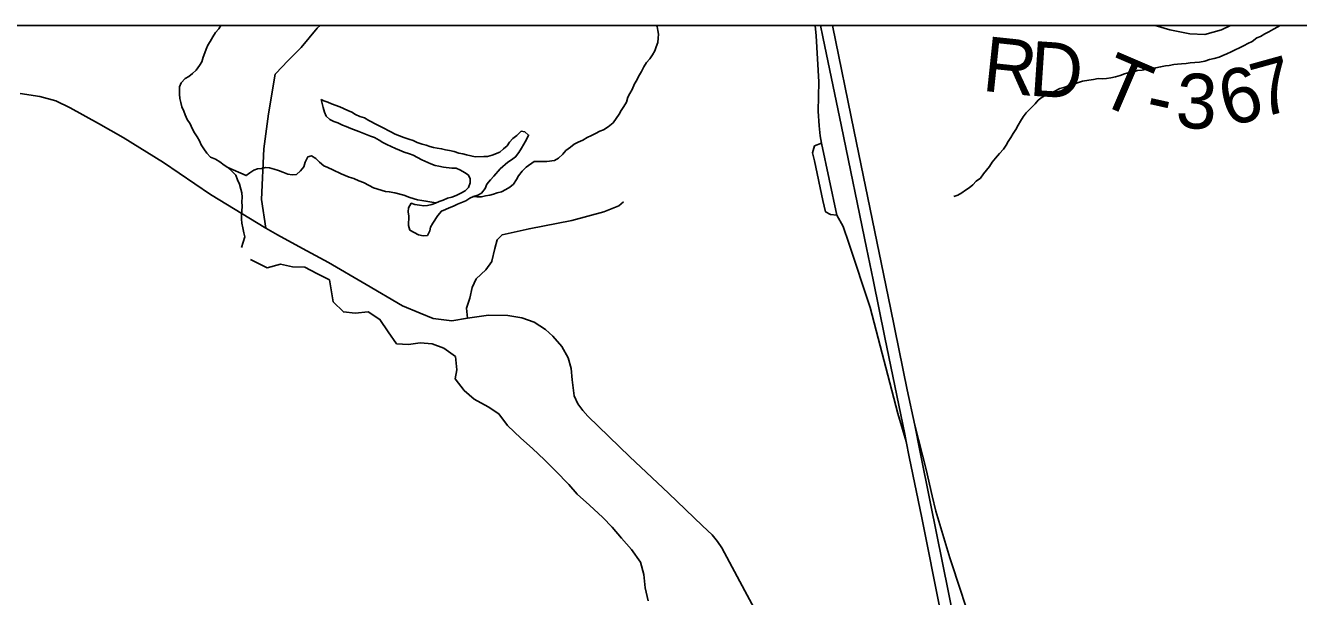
# Model space of a CAD drawing. Extents: x -20.2 to 34, y 0 to 22.
# Drawn here: x 4.435 to 5.753, y 20.309 to 20.9 of the extents above; entities that cross this region are included whole.
import ezdxf

# ---------------------------------------------------------------- set-up
doc = ezdxf.new("R2010")
doc.units = 0
for name, color, linetype in [('Default', 7, 'Continuous'), ('GM_X_County_Road', 7, 'Continuous'), ('GM_X_Interchange_Ramps', 7, 'Continuous'), ('GM_X_Minor_River', 7, 'Continuous'), ('GM_X_Township_Road', 7, 'Continuous'), ('GM_X_Township_Road_Text', 7, 'Continuous'), ('GM_X_US_Route', 7, 'Continuous'), ('SH_Cut_Line', 7, 'Continuous')]:
    doc.layers.add(name, color=color, linetype=linetype)

msp = doc.modelspace()

# ---------------------------------------------------------------- linework, layer by layer
at = {"layer": 'Default'}
msp.add_lwpolyline([(8.1508, 20.9), (2.1, 20.9), (2.1, 19.2514), (2.9253, 19.1951), (4.084, 19.1299), (4.129, 19.1285), (4.5, 19.1063), (4.5753, 19.1032), (5.0716, 19.0751), (5.6168, 19.0426), (5.628, 19.0419), (5.9006, 19.026), (6.5332, 18.9927), (7.3871, 18.9465), (7.5395, 18.9382), (7.8072, 18.9199), (8.043, 18.9097), (8.0485, 19.0914), (8.0709, 19.4522), (8.1316, 20.5548)], close=True, dxfattribs=at)
at = {"layer": 'GM_X_County_Road'}
msp.add_lwpolyline([(4.4294, 20.8295), (4.4499, 20.8263), (4.4665, 20.822), (4.4813, 20.8147), (4.5105, 20.7983), (4.5362, 20.7838), (4.578, 20.7581), (4.6266, 20.7248), (4.6837, 20.69), (4.6958, 20.6831), (4.7217, 20.669), (4.7488, 20.6546), (4.7878, 20.6319), (4.8253, 20.6096), (4.8435, 20.6019), (4.857, 20.5966), (4.8763, 20.5941), (4.8927, 20.5969), (4.9143, 20.6001), (4.9344, 20.5996), (4.9487, 20.5973), (4.9615, 20.5928), (4.9733, 20.585), (4.981, 20.5782), (4.9902, 20.5677), (4.9968, 20.5559), (4.9999, 20.5447), (5.0009, 20.5329), (5.0031, 20.5165), (5.0069, 20.5082), (5.0118, 20.5013), (5.017, 20.4953), (5.0605, 20.4532), (5.1005, 20.4156), (5.1358, 20.3817), (5.1459, 20.3725), (5.1513, 20.3656), (5.1557, 20.3592), (5.1796, 20.3146), (5.1893, 20.2966)], dxfattribs=at)
at = {"layer": 'GM_X_Interchange_Ramps'}
for points in [[(5.2524, 20.9), (5.2535, 20.8894), (5.2561, 20.8415), (5.2555, 20.8114), (5.2564, 20.7961), (5.2575, 20.7858), (5.2591, 20.7782), (5.2747, 20.7036), (5.2814, 20.6919), (5.2873, 20.6746), (5.3093, 20.6078), (5.3379, 20.4983), (5.3466, 20.4693)], [(5.2591, 20.7782), (5.2519, 20.7752), (5.2497, 20.7682), (5.2517, 20.7599), (5.2605, 20.7189), (5.263, 20.7071), (5.2683, 20.7042), (5.2747, 20.7036)], [(5.4572, 19.9851), (5.4563, 20.0035), (5.4519, 20.0259), (5.4477, 20.0591), (5.4449, 20.1039), (5.4452, 20.1606), (5.4421, 20.1778), (5.4262, 20.2571), (5.4159, 20.2744), (5.4034, 20.3131), (5.3917, 20.3488), (5.3772, 20.3971), (5.3736, 20.413), (5.3672, 20.4403), (5.3555, 20.4861)]]:
    msp.add_lwpolyline(points, dxfattribs=at)
at = {"layer": 'GM_X_Minor_River'}
for points in [[(4.6372, 20.9), (4.6351, 20.8965), (4.6318, 20.8927), (4.6288, 20.8881), (4.6262, 20.8835), (4.6239, 20.8797), (4.6221, 20.8755), (4.6206, 20.8717), (4.6191, 20.8671), (4.6177, 20.8622), (4.615, 20.8584), (4.6117, 20.8538), (4.6079, 20.8503), (4.6042, 20.8473), (4.6004, 20.845), (4.5963, 20.8407), (4.5944, 20.8366), (4.5945, 20.8328), (4.5945, 20.829), (4.5949, 20.8244), (4.5957, 20.8202), (4.5969, 20.8157), (4.5988, 20.8112), (4.6004, 20.8074), (4.6023, 20.8025), (4.6054, 20.798), (4.6077, 20.7934), (4.6101, 20.7889), (4.6128, 20.7847), (4.6151, 20.7806), (4.617, 20.7764), (4.6197, 20.7723), (4.6228, 20.7678), (4.6266, 20.7636), (4.6316, 20.7614), (4.6361, 20.7588), (4.6407, 20.7554), (4.6445, 20.7528)], [(5.0883, 20.9), (5.0888, 20.8988), (5.0896, 20.8946), (5.0904, 20.8909), (5.09, 20.8867), (5.0897, 20.8825), (5.0878, 20.8779), (5.0864, 20.8737), (5.0841, 20.8695), (5.0812, 20.8653), (5.0778, 20.8615), (5.0752, 20.8573), (5.0726, 20.8524), (5.0696, 20.847), (5.0677, 20.8432), (5.0655, 20.8394), (5.0629, 20.8337), (5.0607, 20.8295), (5.0584, 20.8257), (5.057, 20.8207), (5.0544, 20.8161), (5.0517, 20.8119), (5.0495, 20.8081), (5.0465, 20.8036), (5.0432, 20.7993), (5.0383, 20.7951), (5.0334, 20.792), (5.0296, 20.7905), (5.0251, 20.7882), (5.0209, 20.7862), (5.0164, 20.7839), (5.0119, 20.7812), (5.007, 20.7793), (5.0028, 20.777), (4.9991, 20.7739), (4.9942, 20.7704), (4.9912, 20.7666), (4.9867, 20.7624), (4.9825, 20.7601), (4.9746, 20.7592), (4.97, 20.7592), (4.9662, 20.7592), (4.9617, 20.7591), (4.9534, 20.7534), (4.9493, 20.7492), (4.9452, 20.7442), (4.9433, 20.7404), (4.94, 20.7358), (4.9362, 20.7327), (4.9321, 20.73), (4.9279, 20.7277), (4.9234, 20.7265), (4.9196, 20.7253), (4.9158, 20.7242), (4.9113, 20.7234), (4.9071, 20.7226), (4.9021, 20.7227), (4.898, 20.7229)], [(5.396, 20.7229), (5.4002, 20.7241), (5.4043, 20.7268), (5.4081, 20.7295), (5.4119, 20.7318), (5.4156, 20.7349), (5.419, 20.7387), (5.4235, 20.7418), (5.4265, 20.7464), (5.4299, 20.7502), (5.4329, 20.754), (5.4358, 20.7586), (5.4392, 20.7624), (5.4433, 20.7674), (5.4475, 20.772), (5.4501, 20.7762), (5.4523, 20.78), (5.4549, 20.7838), (5.4575, 20.788), (5.4601, 20.7922), (5.4624, 20.7968), (5.465, 20.801), (5.4676, 20.8052), (5.471, 20.8094), (5.4758, 20.8144), (5.4803, 20.819), (5.4833, 20.8228), (5.4875, 20.8258), (5.4912, 20.8278), (5.4961, 20.8301), (5.4999, 20.8317), (5.5056, 20.8347), (5.5097, 20.8359), (5.5146, 20.8375), (5.5188, 20.839), (5.5241, 20.8406), (5.529, 20.8422), (5.5358, 20.8434), (5.5407, 20.8442), (5.5453, 20.845), (5.5494, 20.8446), (5.554, 20.8451), (5.5585, 20.8459), (5.5634, 20.8467), (5.5683, 20.8482), (5.5725, 20.8498), (5.5774, 20.8513), (5.5819, 20.8521), (5.5861, 20.8533), (5.591, 20.8537), (5.5963, 20.8549), (5.6009, 20.8554), (5.605, 20.8562), (5.6099, 20.857), (5.6152, 20.8581), (5.619, 20.8586), (5.6236, 20.8594), (5.6274, 20.8598), (5.6315, 20.8602), (5.6364, 20.8606), (5.6406, 20.8614), (5.6455, 20.8615), (5.6501, 20.8619), (5.6557, 20.8631), (5.6607, 20.8646), (5.6656, 20.8658), (5.6705, 20.867), (5.6743, 20.8689), (5.6784, 20.8705), (5.6829, 20.8728), (5.6871, 20.8747), (5.6916, 20.8767), (5.6965, 20.8794), (5.7003, 20.8813), (5.7048, 20.8833), (5.7097, 20.8871), (5.7135, 20.8887), (5.718, 20.8914), (5.7221, 20.8933), (5.7267, 20.896), (5.7312, 20.8987), (5.7338, 20.9)], [(4.7412, 20.8232), (4.7432, 20.8152), (4.7444, 20.8102), (4.7463, 20.8061), (4.7502, 20.8027), (4.7543, 20.8005), (4.7582, 20.799), (4.7631, 20.7968), (4.7669, 20.7953), (4.7719, 20.7934), (4.7802, 20.7901), (4.792, 20.7853), (4.7962, 20.7838), (4.8012, 20.7812), (4.805, 20.7789), (4.8092, 20.7767), (4.8134, 20.7748), (4.8179, 20.7726), (4.8221, 20.7707), (4.8271, 20.7689), (4.8324, 20.767), (4.8362, 20.7656), (4.8408, 20.7633), (4.8453, 20.7607), (4.8545, 20.7566), (4.859, 20.7551), (4.8628, 20.7544), (4.8678, 20.7533), (4.8765, 20.7523), (4.8807, 20.7523), (4.8852, 20.7501), (4.8894, 20.7478), (4.8932, 20.7452), (4.8952, 20.7414), (4.8952, 20.7369), (4.8937, 20.7323), (4.89, 20.7289), (4.8855, 20.7262), (4.8809, 20.7239), (4.8764, 20.7223), (4.8719, 20.7211), (4.8674, 20.7192), (4.8632, 20.7176), (4.8594, 20.7161), (4.8557, 20.7145), (4.8511, 20.7137), (4.8473, 20.7133), (4.8428, 20.714), (4.8382, 20.7147), (4.8344, 20.7158), (4.8314, 20.7113), (4.8311, 20.7071), (4.8319, 20.7025), (4.8316, 20.6927), (4.8328, 20.6881), (4.8374, 20.6855), (4.8419, 20.6833), (4.8465, 20.6822), (4.851, 20.6826), (4.8537, 20.6872), (4.8544, 20.691), (4.8566, 20.6952), (4.8618, 20.7032), (4.8656, 20.7078), (4.8697, 20.7093), (4.8735, 20.7113), (4.878, 20.7128), (4.8822, 20.7148), (4.8909, 20.7183), (4.895, 20.7213), (4.8988, 20.7229), (4.9033, 20.7241), (4.9071, 20.7264), (4.9108, 20.731), (4.9127, 20.7355), (4.9164, 20.7401), (4.9198, 20.7439), (4.9265, 20.7516), (4.9344, 20.7585), (4.9382, 20.7608), (4.9423, 20.7639), (4.9457, 20.7685), (4.9483, 20.773), (4.9509, 20.7772), (4.9535, 20.7818), (4.9557, 20.7864), (4.9519, 20.7898), (4.9481, 20.7905), (4.9436, 20.7859), (4.9395, 20.7828), (4.9361, 20.779)], [(4.9361, 20.779), (4.9335, 20.7752), (4.9297, 20.7721), (4.926, 20.7687), (4.918, 20.7656), (4.9131, 20.7644), (4.9093, 20.7643), (4.9006, 20.7639), (4.8961, 20.765), (4.8915, 20.7661), (4.8877, 20.7672), (4.8835, 20.7679), (4.8786, 20.7694), (4.874, 20.7705), (4.8699, 20.7712), (4.8657, 20.7723), (4.8611, 20.773), (4.8573, 20.7737), (4.8535, 20.7748), (4.8497, 20.7759), (4.8455, 20.777), (4.8406, 20.7789), (4.8364, 20.7807), (4.8318, 20.7822), (4.8265, 20.7841), (4.8178, 20.7874), (4.8132, 20.79), (4.8037, 20.7945), (4.7991, 20.7971), (4.7903, 20.8016), (4.7858, 20.8042), (4.7812, 20.8057), (4.7766, 20.8079), (4.7728, 20.8101), (4.7686, 20.812), (4.7603, 20.8157), (4.7519, 20.8187), (4.7481, 20.8205), (4.7439, 20.822), (4.7412, 20.8232)], [(4.8598, 20.7162), (4.8495, 20.7182), (4.8454, 20.7186), (4.8408, 20.7193), (4.8328, 20.7219), (4.8267, 20.7241), (4.8172, 20.7267), (4.8115, 20.7278), (4.8078, 20.7281), (4.7952, 20.7318), (4.7906, 20.7344), (4.7849, 20.7374), (4.78, 20.7392), (4.775, 20.7415), (4.7701, 20.7429), (4.7617, 20.7463), (4.753, 20.7504), (4.748, 20.753), (4.7438, 20.7548), (4.7392, 20.7586), (4.7354, 20.7623), (4.7312, 20.765), (4.7274, 20.7638), (4.7245, 20.7585), (4.723, 20.7535), (4.7196, 20.7493), (4.7155, 20.7458), (4.7109, 20.7454), (4.7064, 20.7461), (4.7014, 20.748), (4.6969, 20.7498), (4.6923, 20.7513), (4.6877, 20.7524), (4.6836, 20.7528), (4.6798, 20.752), (4.6752, 20.7515), (4.6715, 20.75), (4.6673, 20.7473), (4.6636, 20.7446), (4.6445, 20.7528)], [(4.6445, 20.7528), (4.6487, 20.749), (4.6526, 20.7449), (4.6545, 20.7403), (4.6565, 20.7358), (4.658, 20.7305), (4.6588, 20.7267), (4.6592, 20.7222), (4.6589, 20.7172), (4.6593, 20.7127), (4.659, 20.7078), (4.6587, 20.7032), (4.6587, 20.6994), (4.6591, 20.6952), (4.6599, 20.6903), (4.6611, 20.6854), (4.6619, 20.6812), (4.6586, 20.67)], [(4.8191, 20.5703), (4.8103, 20.5828), (4.8019, 20.5956), (4.7898, 20.6035), (4.7762, 20.6022), (4.7641, 20.6033), (4.7535, 20.6138), (4.7496, 20.6365), (4.7367, 20.6433), (4.7242, 20.6496), (4.7114, 20.6499), (4.6989, 20.6529), (4.6853, 20.649), (4.668, 20.6575)], [(5.0794, 20.3042), (5.0763, 20.3178), (5.075, 20.3314), (5.0716, 20.3443), (5.0624, 20.3575), (5.0518, 20.3692), (5.0423, 20.3805), (5.0328, 20.3903), (5.0187, 20.4031), (5.0062, 20.4147), (4.9974, 20.4245), (4.9838, 20.4388), (4.9724, 20.4501), (4.9598, 20.4618), (4.9477, 20.4727), (4.934, 20.4858), (4.9249, 20.4979), (4.9139, 20.505), (4.8995, 20.5129), (4.8892, 20.5219), (4.8797, 20.534), (4.8815, 20.5435), (4.88, 20.5571), (4.8682, 20.5657), (4.8561, 20.5702), (4.8436, 20.5712), (4.8315, 20.5696), (4.8191, 20.5703)]]:
    msp.add_lwpolyline(points, dxfattribs=at)
at = {"layer": 'GM_X_Township_Road'}
for points in [[(4.7009, 20.8574), (4.7058, 20.8625), (4.7204, 20.8771), (4.7369, 20.8973), (4.7401, 20.9)], [(5.6043, 20.9), (5.6194, 20.8956), (5.6403, 20.8912), (5.6556, 20.8907), (5.6729, 20.8953), (5.6825, 20.9)], [(4.6837, 20.69), (4.6792, 20.7197), (4.6818, 20.7724), (4.6864, 20.8084), (4.6933, 20.8495), (4.7009, 20.8574)], [(4.9177, 20.656), (4.9207, 20.6689), (4.9231, 20.6779), (4.9284, 20.6833), (4.9563, 20.6894), (5.0006, 20.6979), (5.0336, 20.7071), (5.0492, 20.7133), (5.054, 20.7175)], [(4.8927, 20.5969), (4.8916, 20.6073), (4.895, 20.6177), (4.8974, 20.6286), (4.9014, 20.6376), (4.9115, 20.6471), (4.9176, 20.6554), (4.9177, 20.656)]]:
    msp.add_lwpolyline(points, dxfattribs=at)
at = {"layer": 'GM_X_US_Route'}
for points in [[(5.2581, 20.9), (5.2602, 20.8883), (5.2797, 20.7952), (5.3056, 20.6696), (5.3123, 20.6365), (5.3246, 20.5769), (5.3452, 20.4766), (5.3466, 20.4693), (5.3496, 20.4532), (5.3627, 20.39), (5.3822, 20.2933), (5.414, 20.1393), (5.4234, 20.0934), (5.4296, 20.0622), (5.4571, 19.9282), (5.4677, 19.8772), (5.4744, 19.8444), (5.4831, 19.8015), (5.5165, 19.6366), (5.5491, 19.4787), (5.5708, 19.3706), (5.5897, 19.2804)], [(5.2703, 20.9), (5.2928, 20.7901), (5.3304, 20.6075), (5.3478, 20.5228), (5.3555, 20.4861), (5.3609, 20.46), (5.3717, 20.405), (5.3904, 20.3127), (5.3983, 20.2736), (5.4347, 20.0951), (5.4572, 19.9851), (5.4692, 19.9264), (5.5062, 19.7462), (5.5384, 19.5891), (5.5681, 19.4445), (5.5994, 19.2912)]]:
    msp.add_lwpolyline(points, dxfattribs=at)
at = {"layer": 'SH_Cut_Line'}
msp.add_lwpolyline([(5.7735, 14.1), (8.9, 14.1), (8.9, 20.9), (2.1, 20.9), (2.1, 14.1), (5.3953, 14.1), (5.7268, 14.1076)], close=True, dxfattribs=at)

# ---------------------------------------------------------------- texts
at = {"layer": 'GM_X_Township_Road_Text'}
for s, rotation, p in [('R', 353.9822, (5.4242, 20.8325)), ('D', 356.2058, (5.473, 20.8274)), ('T', 336.8273, (5.5418, 20.8211)), ('7', 15.4902, (5.7133, 20.8039)), ('3', 356.9397, (5.6248, 20.7944)), ('6', 15.138, (5.6792, 20.7946)), ('-', 347.4326, (5.5918, 20.8009))]:
    msp.add_text(s, height=0.0568, rotation=rotation, dxfattribs=at).set_placement(p)

doc.saveas('drawing.dxf')
